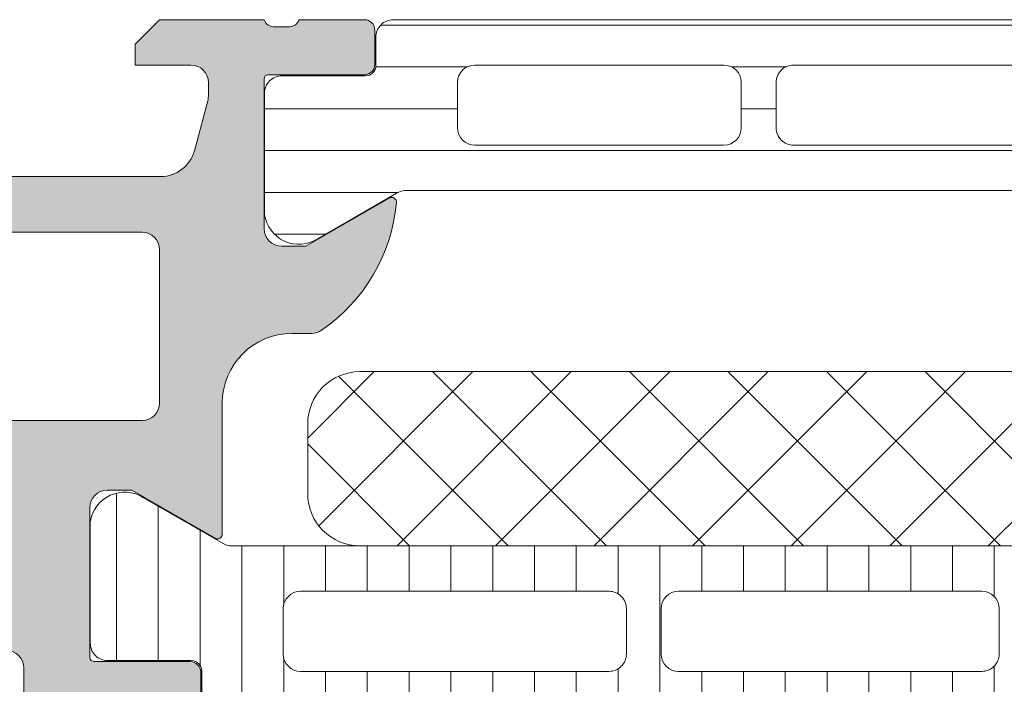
# Model space of a CAD drawing. Header units: millimetres. Extents: x 213386 to 506888, y 183055 to 450952.
# Tile 528 of 656: x 373059 to 373088, y 325418 to 325437. Entities that reach past the tile are written whole.
import ezdxf

# ---------------------------------------------------------------- set-up
doc = ezdxf.new("R2010")
doc.units = ezdxf.units.MM
doc.layers.add('FASÁDA DETAILNÍ', color=255, linetype='Continuous', lineweight=0)
doc.layers.add('NOVA', color=255, linetype='Continuous', lineweight=0)

# ---------------------------------------------------------------- blocks, each defined once
blk = doc.blocks.new('A$C69D17D4D')
at = {"layer": 'FASÁDA DETAILNÍ'}
h = blk.add_hatch(color=256, dxfattribs=at)
edge = h.paths.add_edge_path()
edge.add_arc((-24911.3180359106, 7623.510653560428), 0.5000674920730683, 180.0077324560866, 269.9922675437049)
edge.add_line((-24911.31810339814, 7623.010586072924), (-24907.31810339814, 7623.010586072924))
edge.add_arc((-24907.31817088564, 7623.510653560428), 0.5000674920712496, 270.007732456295, 359.9922675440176)
edge.add_line((-24906.81810339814, 7623.510586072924), (-24906.81810339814, 7624.810634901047))
edge.add_arc((-24907.31814029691, 7624.810598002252), 0.5000369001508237, 0.004227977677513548, 89.99577202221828)
edge.add_line((-24907.31810339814, 7625.310634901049), (-24907.81810339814, 7625.310634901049))
edge.add_line((-24907.81810339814, 7625.310634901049), (-24907.81810339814, 7624.310634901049))
edge.add_line((-24907.81810339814, 7624.310634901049), (-24909.31810339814, 7624.310634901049))
edge.add_arc((-24909.31814037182, 7625.310597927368), 0.9999630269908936, 179.9978814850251, 270.00211851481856, ccw=False)
edge.add_line((-24910.31810339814, 7625.310634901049), (-24910.31810339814, 7629.310634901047))
edge.add_arc((-24909.3180265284, 7629.310558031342), 1.000076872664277, 90.00440397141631, 179.9955960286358, ccw=False)
edge.add_line((-24909.31810339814, 7630.310634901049), (-24907.81810339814, 7630.31063490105))
edge.add_line((-24907.81810339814, 7630.310634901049), (-24907.81810339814, 7629.310634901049))
edge.add_line((-24907.81810339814, 7629.310634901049), (-24907.31810339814, 7629.310634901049))
edge.add_arc((-24907.31804592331, 7629.810577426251), 0.4999425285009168, 269.9934131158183, 360.0065868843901)
edge.add_line((-24906.81810339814, 7629.810634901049), (-24906.81810339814, 7632.610622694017))
edge.add_arc((-24907.31810339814, 7632.610622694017), 0.5, 359.9999999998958, 450)
edge.add_line((-24907.31810339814, 7633.110622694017), (-24907.51810339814, 7633.110622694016))
edge.add_arc((-24907.51810339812, 7632.610622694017), 0.5, 90, 180)
edge.add_line((-24908.01810339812, 7632.610622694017), (-24908.01810339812, 7632.110622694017))
edge.add_arc((-24908.51813849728, 7632.110657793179), 0.5000351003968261, 270.0040217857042, 359.9959782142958, ccw=False)
edge.add_line((-24908.51810339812, 7631.610622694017), (-24909.31810644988, 7631.610622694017))
edge.add_arc((-24909.31808988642, 7632.110639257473), 0.5000165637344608, 180.0018979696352, 269.9981020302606, ccw=False)
edge.add_line((-24909.81810644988, 7632.110622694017), (-24909.81810644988, 7663.410616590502))
edge.add_line((-24909.81810644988, 7663.410616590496), (-24909.38570981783, 7669.44907421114))
edge.add_arc((-24908.38649013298, 7669.410618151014), 0.9999594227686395, 90, 177.7959971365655, ccw=False)
edge.add_line((-24908.38649013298, 7670.410577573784), (-24901.71803792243, 7670.410577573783))
edge.add_arc((-24901.71803792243, 7669.910577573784), 0.5000000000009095, 0, 90, ccw=False)
edge.add_line((-24901.21803792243, 7669.910577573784), (-24901.21803792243, 7669.010577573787))
edge.add_arc((-24900.71803792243, 7669.01057757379), 0.5, 179.9999999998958, 270)
edge.add_line((-24900.71803792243, 7668.510577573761), (-24899.31803639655, 7668.510577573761))
edge.add_arc((-24899.05051580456, 7668.43174112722), 0.2788950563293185, 88.83541062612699, 163.5801235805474, ccw=False)
edge.add_line((-24899.04484739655, 7668.71057857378), (-24898.59125339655, 7668.71057857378))
edge.add_arc((-24898.58559273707, 7668.431710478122), 0.2789255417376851, 16.424594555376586, 91.16287007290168, ccw=False)
edge.add_line((-24898.31804939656, 7668.510577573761), (-24896.43803839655, 7668.510577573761))
edge.add_arc((-24896.43803839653, 7668.810577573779), 0.2999999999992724, 270.0000000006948, 360.0000000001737)
edge.add_line((-24896.13803839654, 7668.810577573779), (-24896.13803839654, 7669.790551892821))
edge.add_arc((-24896.43803839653, 7669.790551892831), 0.3000000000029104, 0, 89.9999999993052)
edge.add_line((-24896.43803839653, 7670.090551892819), (-24899.19803639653, 7670.090551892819))
edge.add_arc((-24899.19803639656, 7670.210551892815), 0.1199999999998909, 179.9999999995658, 270, ccw=False)
edge.add_line((-24899.31803639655, 7670.210551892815), (-24899.31803639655, 7674.510577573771))
edge.add_arc((-24898.81803639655, 7674.510577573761), 0.5, 90, 180, ccw=False)
edge.add_line((-24898.81803639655, 7675.010577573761), (-24898.11803639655, 7675.01057757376))
edge.add_line((-24898.11803639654, 7675.010577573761), (-24895.72521607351, 7673.629082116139))
edge.add_arc((-24895.65615618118, 7673.748697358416), 0.1381197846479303, 239.9999999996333, 360.0000000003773)
edge.add_line((-24895.51803639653, 7673.748697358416), (-24895.51803639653, 7677.510577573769))
edge.add_arc((-24893.51803639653, 7677.510577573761), 2, 90, 179.9999999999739, ccw=False)
edge.add_line((-24893.51803639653, 7679.510577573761), (-24892.95004101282, 7679.510577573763))
edge.add_arc((-24892.95004101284, 7680.01057757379), 0.5000000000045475, 270, 304.4790717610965)
edge.add_arc((-24895.49751429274, 7683.720076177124), 4.999999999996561, 304.4790717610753, 354.6507719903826)
edge.add_arc((-24890.65616305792, 7683.272457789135), 0.138119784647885, 352.2975625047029, 479.9999999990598)
edge.add_line((-24890.72522295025, 7683.392073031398), (-24893.11804327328, 7682.010577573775))
edge.add_line((-24893.11804327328, 7682.010577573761), (-24893.81804327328, 7682.010577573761))
edge.add_arc((-24893.81804327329, 7682.510577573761), 0.5, 180, 270, ccw=False)
edge.add_line((-24894.31804327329, 7682.510577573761), (-24894.31804327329, 7686.810603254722))
edge.add_arc((-24894.1980432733, 7686.810603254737), 0.1199999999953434, 90, 180, ccw=False)
edge.add_line((-24894.1980432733, 7686.930603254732), (-24891.43804527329, 7686.930603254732))
edge.add_arc((-24891.4380452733, 7687.23060325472), 0.3000000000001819, 270.0000000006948, 360)
edge.add_line((-24891.13804527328, 7687.23060325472), (-24891.13804527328, 7688.210577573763))
edge.add_arc((-24891.4380452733, 7688.210577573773), 0.3000000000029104, 359.9999999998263, 449.9999999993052)
edge.add_line((-24891.43804527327, 7688.510577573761), (-24893.31805627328, 7688.510577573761))
edge.add_arc((-24893.58559961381, 7688.589444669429), 0.2789255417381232, 268.83712992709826, 343.57540544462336, ccw=False)
edge.add_line((-24893.5912602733, 7688.310576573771), (-24894.0448542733, 7688.310576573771))
edge.add_arc((-24894.0505226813, 7688.589414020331), 0.2788950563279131, 196.4198764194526, 271.164589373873, ccw=False)
edge.add_line((-24894.31804327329, 7688.510577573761), (-24897.31810175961, 7688.510577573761))
edge.add_line((-24897.31810175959, 7688.510577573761), (-24898.01820465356, 7687.810505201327))
edge.add_line((-24898.01820465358, 7687.810505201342), (-24898.01820465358, 7687.210499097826))
edge.add_line((-24898.01820465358, 7687.210499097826), (-24896.41819855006, 7687.210499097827))
edge.add_arc((-24896.41820799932, 7686.71048964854), 0.5000094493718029, 0.0010827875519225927, 89.99891721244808, ccw=False)
edge.add_line((-24895.91819855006, 7686.710499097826), (-24895.91819855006, 7686.315071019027))
edge.add_arc((-24896.41819855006, 7686.315071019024), 0.5, 344.99999999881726, 359.9999999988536, ccw=False)
edge.add_line((-24895.93523563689, 7686.185661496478), (-24896.31944443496, 7684.751774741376))
edge.add_arc((-24897.28537026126, 7685.010593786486), 0.9999999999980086, 270, 345.00000000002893, ccw=False)
edge.add_line((-24897.28537026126, 7684.010593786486), (-24903.01819244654, 7684.010593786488))
edge.add_line((-24903.01819244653, 7684.010593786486), (-24903.01819244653, 7687.210499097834))
edge.add_line((-24903.01819244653, 7687.210499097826), (-24902.21820465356, 7687.210499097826))
edge.add_line((-24902.21820465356, 7687.210499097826), (-24902.21820465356, 7687.810505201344))
edge.add_line((-24902.21820465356, 7687.810505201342), (-24903.43063751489, 7688.510486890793))
edge.add_line((-24903.43063751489, 7688.510486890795), (-24904.51819244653, 7688.510486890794))
edge.add_line((-24904.51819244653, 7688.510486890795), (-24904.51819244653, 7673.510577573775))
edge.add_arc((-24905.01819244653, 7673.510577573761), 0.5, -90, 0, ccw=False)
edge.add_line((-24905.01819244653, 7673.010577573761), (-24910.81810339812, 7673.010577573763))
edge.add_arc((-24910.81810339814, 7672.01057757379), 1, 90, 180)
edge.add_line((-24911.81810339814, 7672.01057757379), (-24911.81810339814, 7623.510586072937))
edge = h.paths.add_edge_path(flags=16)
edge.add_line((-24902.21820465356, 7682.410593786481), (-24897.81820465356, 7682.410593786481))
edge.add_arc((-24897.81820465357, 7681.910593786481), 0.5, 0, 90, ccw=False)
edge.add_line((-24897.31820465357, 7681.910593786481), (-24897.31820465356, 7677.51059378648))
edge.add_arc((-24897.81820465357, 7677.510593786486), 0.5, -90, 0, ccw=False)
edge.add_line((-24897.81820465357, 7677.010593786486), (-24902.21820465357, 7677.010593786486))
edge.add_arc((-24902.21820465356, 7677.510593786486), 0.5, 180, 270, ccw=False)
edge.add_line((-24902.71820465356, 7677.510593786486), (-24902.71820465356, 7681.910593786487))
edge.add_arc((-24902.21820465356, 7681.910593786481), 0.5, 90, 180, ccw=False)
h = blk.add_hatch(dxfattribs=at)
h.set_pattern_fill('_USER', color=256, scale=1.2, angle=-1.272221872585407e-14, style=0, pattern_type=0)
h.set_pattern_definition([(360, (-24894.31810339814, 7688.510586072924), (2.939128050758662e-16, 1.2), [])])
edge = h.paths.add_edge_path()
edge.add_line((-24890.49399355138, 7683.543574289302), (-24892.77765039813, 7682.225104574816))
edge.add_arc((-24893.31828532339, 7683.066357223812), 0.9999960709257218, 188.1816080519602, 302.7270160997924, ccw=False)
edge.add_line((-24894.30810339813, 7682.92404657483), (-24894.30810339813, 7686.400588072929))
edge.add_arc((-24893.80810742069, 7686.400590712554), 0.499995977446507, 89.9996975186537, 180.0003024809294, ccw=False)
edge.add_line((-24893.80810478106, 7686.900586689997), (-24891.40810639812, 7686.9002547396))
edge.add_arc((-24891.40810639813, 7687.200254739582), 0.3000000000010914, 270, 359.9999999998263)
edge.add_line((-24891.10810639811, 7687.200254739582), (-24891.10810639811, 7688.010586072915))
edge.add_arc((-24890.60810907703, 7688.010588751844), 0.4999973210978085, 89.99969301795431, 180.0003069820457, ccw=False)
edge.add_line((-24890.60810639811, 7688.510586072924), (-24860.52563209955, 7688.510586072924))
edge.add_arc((-24860.52562942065, 7688.010588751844), 0.4999973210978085, -0.0003069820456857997, 90.00030698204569, ccw=False)
edge.add_line((-24860.02563209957, 7688.010586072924), (-24860.02563209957, 7687.20025473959))
edge.add_arc((-24859.72563209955, 7687.200254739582), 0.3000000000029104, 180.0000000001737, 270)
edge.add_line((-24859.72563209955, 7686.900254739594), (-24857.32563371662, 7686.900586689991))
edge.add_arc((-24857.32563107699, 7686.400590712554), 0.4999959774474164, -0.0003024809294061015, 90.0003024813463, ccw=False)
edge.add_line((-24856.82563509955, 7686.400588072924), (-24856.82563509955, 7682.924046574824))
edge.add_arc((-24857.81545317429, 7683.066357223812), 0.9999960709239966, 237.27298390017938, 351.8183919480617, ccw=False)
edge.add_line((-24858.35608809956, 7682.225104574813), (-24860.63974494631, 7683.543574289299))
edge.add_arc((-24860.8897449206, 7683.110561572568), 0.5000000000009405, 60.00000340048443, 89.99994009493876)
edge.add_line((-24860.88974439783, 7683.610561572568), (-24890.24399409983, 7683.610561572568))
edge.add_arc((-24890.24399357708, 7683.110561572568), 0.5000000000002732, 90.00005990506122, 119.9999965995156)
edge = h.paths.add_edge_path(flags=16)
edge.add_line((-24869.91727637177, 7684.910572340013), (-24862.7672519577, 7684.910587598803))
edge.add_arc((-24862.76729551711, 7685.410631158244), 0.5000435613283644, 270.0049911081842, 359.9950088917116)
edge.add_line((-24862.2672519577, 7685.410587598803), (-24862.2672519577, 7686.710596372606))
edge.add_arc((-24862.76726428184, 7686.710568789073), 0.500012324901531, 0.003160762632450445, 89.99858779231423)
edge.add_line((-24862.7672519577, 7687.210581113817), (-24869.91727637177, 7687.210581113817))
edge.add_arc((-24869.91723281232, 7686.710537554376), 0.5000435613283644, 90.00499110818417, 179.9950088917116)
edge.add_line((-24870.41727637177, 7686.710581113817), (-24870.41727637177, 7685.410572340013))
edge.add_arc((-24869.91723281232, 7685.410615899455), 0.500043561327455, 180.0049911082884, 269.9950088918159)
edge = h.paths.add_edge_path(flags=16)
edge.add_line((-24888.26727589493, 7684.910572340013), (-24881.11725005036, 7684.910572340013))
edge.add_arc((-24881.11729360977, 7685.410615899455), 0.5000435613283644, 270.0049911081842, 359.9950088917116)
edge.add_line((-24880.61725005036, 7685.410572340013), (-24880.61725005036, 7686.710581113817))
edge.add_arc((-24881.11729360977, 7686.710537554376), 0.500043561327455, 0.004991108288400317, 89.99500889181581)
edge.add_line((-24881.11725005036, 7687.210581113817), (-24888.26727589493, 7687.210581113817))
edge.add_arc((-24888.26723233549, 7686.710537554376), 0.5000435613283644, 90.00499110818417, 179.9950088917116)
edge.add_line((-24888.76727589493, 7686.710581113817), (-24888.76727589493, 7685.410572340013))
edge.add_arc((-24888.26723233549, 7685.410615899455), 0.500043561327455, 180.0049911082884, 269.9950088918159)
edge = h.paths.add_edge_path(flags=16)
edge.add_line((-24879.11725005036, 7684.910572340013), (-24871.91727637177, 7684.910572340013))
edge.add_arc((-24871.91722559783, 7685.410521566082), 0.4999492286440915, 269.9941811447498, 360.005818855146)
edge.add_line((-24871.41727637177, 7685.410572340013), (-24871.41727637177, 7686.710581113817))
edge.add_arc((-24871.91722559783, 7686.710631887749), 0.4999492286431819, 359.9941811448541, 450.0058188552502)
edge.add_line((-24871.91727637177, 7687.210581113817), (-24879.11725005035, 7687.210581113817))
edge.add_arc((-24879.11730082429, 7686.710631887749), 0.4999492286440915, 89.99418114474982, 180.0058188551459)
edge.add_line((-24879.61725005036, 7686.710581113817), (-24879.61725005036, 7685.410572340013))
edge.add_arc((-24879.11730082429, 7685.410521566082), 0.4999492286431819, 179.9941811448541, 270.0058188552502)
h = blk.add_hatch(dxfattribs=at)
h.set_pattern_fill('NETZ', color=256, scale=2, angle=225, style=0)
h.set_pattern_definition([(225, (-24878.06702679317, 7673.411320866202), (1.414213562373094, -1.414213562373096), []), (314.9999999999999, (-24878.06702679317, 7673.411320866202), (1.414213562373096, 1.414213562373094), [])])
h.paths.add_polyline_path([(-24891.56702679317, 7678.411320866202, 0.4142135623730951), (-24893.06702679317, 7676.911320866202), (-24893.06702679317, 7674.911320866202, 0.4142135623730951), (-24891.56702679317, 7673.411320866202), (-24864.56702679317, 7673.411320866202, 0.4142135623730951), (-24863.06702679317, 7674.911320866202), (-24863.06702679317, 7676.911320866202, 0.4142135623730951), (-24864.56702679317, 7678.411320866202)])
h = blk.add_hatch(dxfattribs=at)
h.set_pattern_fill('LINIE', color=256, scale=1.2, angle=90, style=0)
h.set_pattern_definition([(90, (19.28296211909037, -0.6246130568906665), (-1.2, 7.347638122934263e-17), [])])
edge = h.paths.add_edge_path()
edge.add_arc((-24896.4080200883, 7669.819775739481), 0.2999999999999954, 0.0020752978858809, 90.00207529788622, ccw=False)
edge.add_line((-24896.10802008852, 7669.819786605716), (-24896.1079914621, 7669.009455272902))
edge.add_arc((-24895.60799414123, 7669.009470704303), 0.4999973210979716, 180.0017683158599, 270.0023822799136)
edge.add_line((-24895.60797335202, 7668.50947338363), (-24894.76690110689, 7668.508152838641))
edge.add_arc((-24894.76690110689, 7668.308152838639), 0.1999999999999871, 3.979039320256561e-13, 90.00000000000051, ccw=False)
edge.add_line((-24894.56690110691, 7668.308152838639), (-24894.56690110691, 7664.208152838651))
edge.add_arc((-24894.06690110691, 7664.208152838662), 0.5000000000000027, 179.9999999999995, 269.9999999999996)
edge.add_line((-24894.06690110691, 7663.708152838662), (-24893.23615188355, 7663.708152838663))
edge.add_arc((-24893.23615188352, 7664.708152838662), 0.9999999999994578, 270.0000000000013, 344.9999999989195)
edge.add_line((-24892.27022605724, 7664.449333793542), (-24892.06690110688, 7665.208152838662))
edge.add_line((-24892.06690110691, 7665.208152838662), (-24893.06690110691, 7665.208152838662))
edge.add_line((-24893.06690110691, 7665.208152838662), (-24893.06690110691, 7667.508152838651))
edge.add_arc((-24892.0627746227, 7667.506443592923), 1.004127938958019, 90.23408772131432, 179.9024699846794, ccw=False)
edge.add_line((-24892.06687707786, 7668.510563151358), (-24889.06699872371, 7668.510563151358))
edge.add_arc((-24889.07102707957, 7667.506443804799), 1.004127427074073, 360.09751797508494, 449.7701403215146, ccw=False)
edge.add_line((-24888.06690110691, 7667.508152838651), (-24888.06690110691, 7665.208152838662))
edge.add_line((-24888.06690110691, 7665.208152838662), (-24889.06690110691, 7665.208152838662))
edge.add_line((-24889.06690110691, 7665.208152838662), (-24888.86357615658, 7664.449333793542))
edge.add_arc((-24887.89765033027, 7664.708152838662), 1.000000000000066, 195.0000000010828, 269.9999999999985)
edge.add_line((-24887.89765033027, 7663.708152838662), (-24887.06690110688, 7663.708152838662))
edge.add_arc((-24887.06690110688, 7664.208152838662), 0.4999999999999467, 270, 360)
edge.add_line((-24886.56690110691, 7664.208152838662), (-24886.56690110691, 7668.308152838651))
edge.add_arc((-24886.36272801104, 7668.306424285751), 0.2041804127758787, 91.1558689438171, 179.5149389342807, ccw=False)
edge.add_line((-24886.36684680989, 7668.510563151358), (-24860.52548000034, 7668.510586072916))
edge.add_arc((-24860.52549543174, 7669.010583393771), 0.4999973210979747, 270.0017683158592, 360.002382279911)
edge.add_line((-24860.02549811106, 7669.010604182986), (-24860.02552673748, 7669.820935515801))
edge.add_arc((-24859.72552673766, 7669.820946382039), 0.299999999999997, 90.0020752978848, 180.0020752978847, ccw=False)
edge.add_line((-24859.7255376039, 7670.120946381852), (-24857.32553921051, 7670.120701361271))
edge.add_arc((-24857.32555468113, 7670.620697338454), 0.499995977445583, 270.0017728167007, 360.0023777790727)
edge.add_line((-24856.82555870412, 7670.620718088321), (-24856.82568535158, 7674.097259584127))
edge.add_arc((-24857.81549827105, 7673.95491308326), 0.99999607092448, 368.1836833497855, 482.7290913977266)
edge.add_line((-24858.35616366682, 7674.796146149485), (-24860.63977275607, 7673.477593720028))
edge.add_arc((-24860.88978841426, 7673.910597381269), 0.5000000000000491, 270.00213520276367, 300.00207189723, ccw=False)
edge.add_line((-24860.88976978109, 7673.410597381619), (-24895.24403853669, 7673.409511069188))
edge.add_arc((-24895.24405612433, 7673.909511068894), 0.5000000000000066, 240.0020786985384, 270.0020153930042, ccw=False)
edge.add_line((-24895.4940404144, 7673.476489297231), (-24897.77774501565, 7674.794876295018))
edge.add_arc((-24898.31834946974, 7673.953604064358), 0.9999960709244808, 417.2750591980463, 531.8204672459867)
edge.add_line((-24899.30817269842, 7674.095878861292), (-24899.30804605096, 7670.619337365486))
edge.add_arc((-24898.80805007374, 7670.619352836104), 0.4999959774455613, 180.0017728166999, 270.0023777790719)
edge.add_line((-24898.80802932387, 7670.119356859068), (-24896.40803095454, 7670.119775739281))
edge = h.paths.add_edge_path(flags=16)
edge.add_line((-24872.21690735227, 7670.310051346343), (-24872.21690735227, 7671.610045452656))
edge.add_arc((-24871.71691099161, 7671.610049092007), 0.4999963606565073, 89.99958295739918, 180.0004170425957, ccw=False)
edge.add_line((-24871.71690735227, 7672.11004545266), (-24862.86691345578, 7672.11004545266))
edge.add_arc((-24862.86690981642, 7671.610049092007), 0.4999963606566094, -0.0004170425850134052, 90.00041704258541, ccw=False)
edge.add_line((-24862.36691345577, 7671.61004545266), (-24862.36691345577, 7670.310051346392))
edge.add_arc((-24862.86691345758, 7670.310034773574), 0.5000000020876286, 270.0000002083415, 360.0018991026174, ccw=False)
edge.add_line((-24862.86691345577, 7669.810034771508), (-24871.71690735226, 7669.810034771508))
edge.add_arc((-24871.71690735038, 7670.310034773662), 0.5000000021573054, 179.9981009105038, 269.9999997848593, ccw=False)
edge = h.paths.add_edge_path(flags=16)
edge.add_arc((-24882.41691345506, 7670.310034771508), 0.4999999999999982, 179.9999999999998, 270.000000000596, ccw=False)
edge.add_line((-24882.91691345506, 7670.310034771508), (-24882.91691345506, 7671.61004545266))
edge.add_arc((-24882.41691345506, 7671.61004545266), 0.4999999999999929, 89.99999999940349, 179.9999999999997, ccw=False)
edge.add_line((-24882.41691345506, 7672.11004545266), (-24873.71690735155, 7672.11004545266))
edge.add_arc((-24873.71690735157, 7671.61004545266), 0.5000000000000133, 360.0000000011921, 449.99999999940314, ccw=False)
edge.add_line((-24873.21690735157, 7671.61004545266), (-24873.21690735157, 7670.310034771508))
edge.add_arc((-24873.71690735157, 7670.310034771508), 0.5000000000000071, 270.0000000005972, 360.0000000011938, ccw=False)
edge.add_line((-24873.71690735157, 7669.810034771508), (-24882.41691345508, 7669.810034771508))
edge = h.paths.add_edge_path(flags=16)
edge.add_arc((-24884.41690981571, 7671.610049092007), 0.4999963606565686, -0.00041704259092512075, 90.00041704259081, ccw=False)
edge.add_line((-24883.91691345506, 7671.61004545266), (-24883.91691345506, 7670.310051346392))
edge.add_arc((-24884.41691345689, 7670.310034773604), 0.5000000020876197, 270.00000020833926, 360.0018991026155, ccw=False)
edge.add_line((-24884.41691345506, 7669.810034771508), (-24893.26692261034, 7669.810034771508))
edge.add_arc((-24893.26692261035, 7670.310019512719), 0.4999847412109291, 179.9999999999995, 270.0000000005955, ccw=False)
edge.add_line((-24893.76690735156, 7670.310019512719), (-24893.76690735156, 7671.610030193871))
edge.add_arc((-24893.26689209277, 7671.610030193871), 0.5000152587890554, 89.99999999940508, 180.0000000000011, ccw=False)
edge.add_line((-24893.26689209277, 7672.11004545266), (-24884.41691345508, 7672.11004545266))
for p, q in [((-24895.4940404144, 7673.476489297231), (-24897.77774501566, 7674.794876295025)), ((-24899.30817269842, 7674.095878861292), (-24899.30804605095, 7670.619337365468)), ((-24860.88976978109, 7673.410597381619), (-24895.24403853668, 7673.409511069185)), ((-24893.26689209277, 7672.11004545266), (-24884.41691345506, 7672.11004545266)), ((-24882.41691345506, 7672.11004545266), (-24873.71690735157, 7672.11004545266)), ((-24893.76690735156, 7670.310019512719), (-24893.76690735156, 7671.610030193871)), ((-24883.91691345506, 7671.61004545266), (-24883.91691345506, 7670.310051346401)), ((-24882.91691345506, 7670.310034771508), (-24882.91691345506, 7671.61004545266)), ((-24873.21690735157, 7671.61004545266), (-24873.21690735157, 7670.310034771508)), ((-24898.80802932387, 7670.119356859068), (-24896.40803095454, 7670.119775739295)), ((-24896.10802008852, 7669.819786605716), (-24896.10799146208, 7669.009455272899)), ((-24884.41691345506, 7669.810034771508), (-24893.26692261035, 7669.810034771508)), ((-24873.71690735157, 7669.810034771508), (-24882.41691345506, 7669.810034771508))]:
    blk.add_line(p, q, dxfattribs=at)
for points in [[(-24901.71803792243, 7670.410577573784, -0.4142135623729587), (-24901.21803792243, 7669.910577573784), (-24901.21803792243, 7669.01057757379, 0.4142135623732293)], [(-24896.13803839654, 7668.810577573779), (-24896.13803839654, 7669.790551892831, 0.414213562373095), (-24896.43803839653, 7670.090551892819), (-24899.19803639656, 7670.090551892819, -0.414213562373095), (-24899.31803639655, 7670.210551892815), (-24899.31803639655, 7674.510577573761, -0.414213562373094), (-24898.81803639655, 7675.010577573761), (-24898.11803639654, 7675.010577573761), (-24895.72521607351, 7673.629082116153, 0.5773502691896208), (-24895.51803639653, 7673.748697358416), (-24895.51803639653, 7677.51057757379, -0.4142135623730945), (-24893.51803639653, 7679.510577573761), (-24892.95004101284, 7679.51057757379, 0.1515887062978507), (-24892.66698842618, 7679.598411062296, 0.2224807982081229), (-24890.51928945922, 7683.253945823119, 0.6230654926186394), (-24890.72522295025, 7683.392073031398), (-24893.11804327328, 7682.010577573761), (-24893.81804327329, 7682.010577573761, -0.414213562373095), (-24894.31804327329, 7682.510577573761), (-24894.31804327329, 7686.810603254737, -0.414213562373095), (-24894.1980432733, 7686.930603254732), (-24891.43804527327, 7686.930603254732, 0.414213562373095), (-24891.13804527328, 7687.23060325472), (-24891.13804527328, 7688.210577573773, 0.414213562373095), (-24891.43804527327, 7688.510577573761), (-24893.3180562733, 7688.510577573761, -0.3381811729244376), (-24893.5912602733, 7688.310576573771), (-24894.04485427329, 7688.310576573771, -0.338212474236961), (-24894.31804327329, 7688.510577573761), (-24897.31810175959, 7688.510577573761), (-24898.01820465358, 7687.810505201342), (-24898.01820465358, 7687.210499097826), (-24896.41819855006, 7687.210499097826, -0.4142024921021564), (-24895.91819855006, 7686.710499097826), (-24895.91819855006, 7686.315071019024, -0.06554346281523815), (-24895.93523563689, 7686.185661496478), (-24896.31944443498, 7684.751774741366, -0.339454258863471), (-24897.28537026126, 7684.010593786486), (-24903.01819244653, 7684.010593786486)]]:
    blk.add_lwpolyline(points, format="xyb", dxfattribs=at)
for points in [[(-24890.49399355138, 7683.543574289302), (-24892.77765039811, 7682.225104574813, -0.5460410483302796), (-24894.30810339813, 7682.92404657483), (-24894.30810339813, 7686.400588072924, -0.414216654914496), (-24893.80810478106, 7686.900586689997), (-24891.40810639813, 7686.900254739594, 0.414213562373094), (-24891.10810639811, 7687.200254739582), (-24891.10810639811, 7688.010586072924, -0.414216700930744), (-24890.60810639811, 7688.510586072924), (-24860.52563209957, 7688.510586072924, -0.414216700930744), (-24860.02563209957, 7688.010586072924), (-24860.02563209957, 7687.200254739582, 0.414213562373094), (-24859.72563209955, 7686.900254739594), (-24857.32563371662, 7686.900586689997, -0.4142166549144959), (-24856.82563509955, 7686.400588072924), (-24856.82563509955, 7682.92404657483, -0.5460410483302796), (-24858.35608809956, 7682.225104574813), (-24860.63974494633, 7683.543574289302, 0.1316522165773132), (-24860.88974439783, 7683.610561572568), (-24890.24399409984, 7683.610561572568, 0.1316522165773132)], [(-24888.26727589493, 7684.910572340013), (-24881.11725005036, 7684.910572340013, 0.414162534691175), (-24880.61725005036, 7685.410572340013), (-24880.61725005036, 7686.710581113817, 0.4141625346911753), (-24881.11725005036, 7687.210581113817), (-24888.26727589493, 7687.210581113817, 0.4141625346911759), (-24888.76727589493, 7686.710581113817), (-24888.76727589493, 7685.410572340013, 0.4141625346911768)], [(-24879.11725005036, 7684.910572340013), (-24871.91727637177, 7684.910572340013, 0.4142730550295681), (-24871.41727637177, 7685.410572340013), (-24871.41727637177, 7686.710581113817, 0.4142730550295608), (-24871.91727637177, 7687.210581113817), (-24879.11725005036, 7687.210581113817, 0.4142730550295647), (-24879.61725005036, 7686.710581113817), (-24879.61725005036, 7685.410572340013, 0.414273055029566)], [(-24902.21820465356, 7682.410593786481), (-24897.81820465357, 7682.410593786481, -0.4142135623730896), (-24897.31820465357, 7681.910593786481), (-24897.31820465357, 7677.510593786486, -0.4142135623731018), (-24897.81820465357, 7677.010593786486), (-24902.21820465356, 7677.010593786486, -0.4142135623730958), (-24902.71820465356, 7677.510593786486), (-24902.71820465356, 7681.910593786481, -0.4142135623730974)], [(-24864.56702679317, 7673.411320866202), (-24891.56702679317, 7673.411320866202, -0.414213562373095), (-24893.06702679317, 7674.911320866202), (-24893.06702679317, 7676.911320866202, -0.414213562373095), (-24891.56702679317, 7678.411320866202), (-24864.56702679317, 7678.411320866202, -0.414213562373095), (-24863.06702679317, 7676.911320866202), (-24863.06702679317, 7674.911320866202, -0.414213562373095)]]:
    blk.add_lwpolyline(points, format="xyb", close=True, dxfattribs=at)
for centre, radius, start, end in [((-24898.31834946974, 7673.953604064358), 0.999996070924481, 57.27505919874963, 171.820467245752), ((-24895.24405612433, 7673.909511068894), 0.5000000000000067, 240.0020786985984, 270.0020153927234), ((-24893.26689209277, 7671.610030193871), 0.500015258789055, 90, 180), ((-24884.41690981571, 7671.610049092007), 0.4999963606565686, 359.9995829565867, 90.00041704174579), ((-24882.41691345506, 7671.61004545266), 0.4999999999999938, 90, 180), ((-24873.71690735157, 7671.61004545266), 0.5000000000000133, 1.667526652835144e-09, 90), ((-24898.80805007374, 7670.619352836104), 0.4999959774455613, 180.0017728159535, 270.0023777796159), ((-24893.26692261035, 7670.310019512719), 0.4999847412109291, 180, 270), ((-24884.41691345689, 7670.310034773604), 0.5000000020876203, 270.0000002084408, 0.001899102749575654), ((-24882.41691345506, 7670.310034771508), 0.4999999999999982, 180, 270), ((-24873.71690735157, 7670.310034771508), 0.5000000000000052, 270, 1.667526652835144e-09), ((-24896.4080200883, 7669.819775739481), 0.2999999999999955, 0.002075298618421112, 90.00207529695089)]:
    blk.add_arc(centre, radius, start, end, dxfattribs=at)

msp = doc.modelspace()

# ---------------------------------------------------------------- block references
at = {"layer": 'NOVA', "ltscale": 300}
msp.add_blockref('A$C69D17D4D', (397960.6382589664, 317748.1544064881), dxfattribs=at)

doc.saveas('drawing.dxf')
